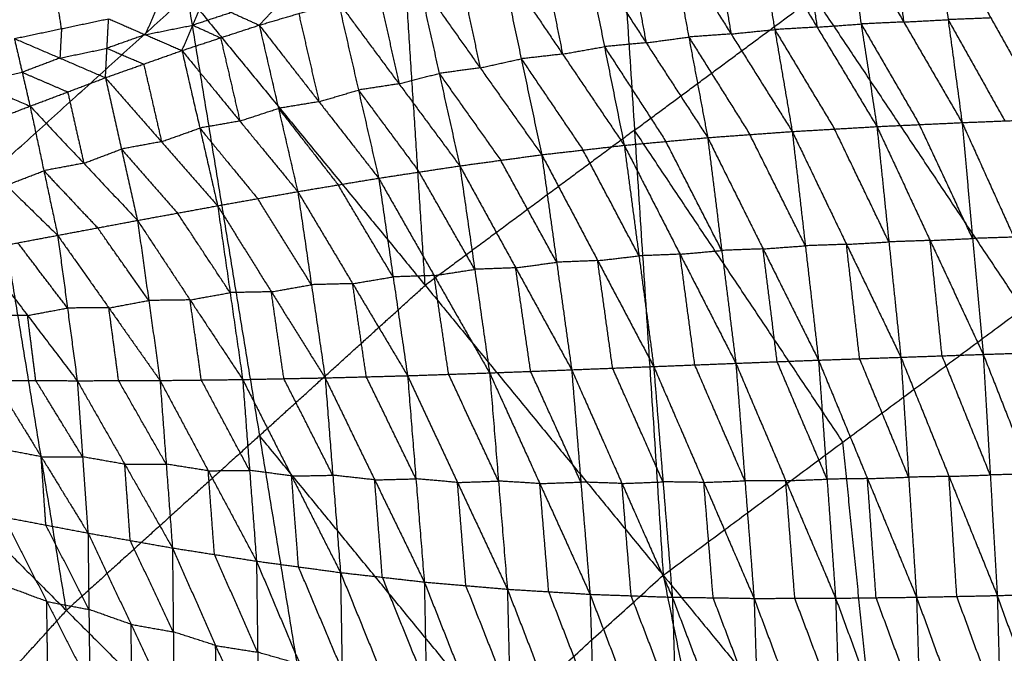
# Model space of a CAD drawing. Header units: millimetres. Extents: x -106 to 110, y -96 to 120.
# Tile 333 of 656: x -37 to -27, y 50 to 57. Entities that reach past the tile are written whole.
import ezdxf

# ---------------------------------------------------------------- set-up
doc = ezdxf.new("R2010")
doc.units = ezdxf.units.MM
doc.header["$MEASUREMENT"] = 0
doc.layers.add('Default', color=7, linetype='Continuous', true_color=0x000000)

msp = doc.modelspace()

# ---------------------------------------------------------------- linework, layer by layer
at = {"layer": 'Default'}
for points in [[(-30.954, 61.003, 3.952), (-30.635, 56.058, 3.907), (-30.316, 51.112, 3.861)], [(-30.954, 61.003, 3.952), (-28.638, 57.538, 3.907), (-26.323, 54.073, 3.861)], [(-32.96, 54.334, 3.907), (-33.119, 56.806, 3.929), (-33.279, 59.279, 3.952)], [(-27.306, 58.431, 0.178), (-27.151, 57.287, -0.789), (-26.996, 56.143, -1.756)], [(-27.306, 58.431, 0.178), (-26.676, 57.306, -0.796), (-26.046, 56.181, -1.769)], [(-29.271, 58.309, 0.192), (-29.077, 57.177, -0.759), (-28.883, 56.044, -1.71)], [(-29.271, 58.309, 0.192), (-28.606, 57.204, -0.772), (-27.942, 56.099, -1.737)], [(-28.781, 58.344, 0.188), (-28.694, 57.774, -0.292), (-28.606, 57.204, -0.772)], [(-28.292, 58.379, 0.185), (-28.117, 57.239, -0.776), (-27.942, 56.099, -1.737)], [(-28.292, 58.379, 0.185), (-27.644, 57.261, -0.786), (-26.996, 56.143, -1.756)], [(-27.799, 58.405, 0.181), (-27.722, 57.833, -0.302), (-27.644, 57.261, -0.786)], [(-30.241, 58.213, 0.199), (-30.032, 57.094, -0.738), (-29.822, 55.976, -1.675)], [(-30.241, 58.213, 0.199), (-29.562, 57.128, -0.755), (-28.883, 56.044, -1.71)], [(-29.756, 58.261, 0.196), (-29.659, 57.695, -0.28), (-29.562, 57.128, -0.755)], [(-31.189, 58.084, 0.207), (-30.969, 56.987, -0.711), (-30.749, 55.891, -1.629)], [(-31.189, 58.084, 0.207), (-30.506, 57.03, -0.734), (-29.822, 55.976, -1.675)], [(-30.715, 58.148, 0.203), (-30.61, 57.589, -0.265), (-30.506, 57.03, -0.734)], [(-31.654, 58.001, 0.211), (-31.544, 57.453, -0.248), (-31.434, 56.904, -0.707)], [(-32.119, 57.918, 0.214), (-31.893, 56.852, -0.677), (-31.666, 55.786, -1.569)], [(-32.119, 57.918, 0.214), (-31.434, 56.904, -0.707), (-30.749, 55.891, -1.629)], [(-32.576, 57.817, 0.218), (-32.463, 57.284, -0.228), (-32.35, 56.751, -0.674)], [(-34.804, 57.226, 0.236), (-34.58, 57.465, 0.068), (-34.356, 57.704, -0.101)], [(-33.033, 57.717, 0.221), (-32.805, 56.69, -0.637), (-32.576, 55.662, -1.495)], [(-33.033, 57.717, 0.221), (-32.35, 56.751, -0.674), (-31.666, 55.786, -1.569)], [(-39.893, 53.667, 3.952), (-37.748, 55.611, 3.952), (-35.603, 57.555, 3.952)], [(-37, 57.187, -0.343), (-37.035, 57.412, -0.458), (-37.069, 57.638, -0.573)], [(-35.603, 57.555, 3.952), (-34.801, 52.664, 3.907), (-33.999, 47.774, 3.861)], [(-35.603, 57.555, 3.952), (-32.96, 54.334, 3.907), (-30.316, 51.112, 3.861)], [(-33.48, 57.601, 0.225), (-33.365, 57.087, -0.204), (-33.251, 56.574, -0.633)], [(-30.635, 56.058, 3.907), (-29.637, 56.798, 3.907), (-28.638, 57.538, 3.907)], [(-35.662, 56.944, 0.243), (-35.541, 57.226, 0.025), (-35.42, 57.507, -0.194)], [(-35.42, 57.507, -0.194), (-35.112, 57.366, 0.021), (-34.804, 57.226, 0.236)], [(-34.804, 57.226, 0.236), (-34.365, 57.355, 0.232), (-33.926, 57.485, 0.229)], [(-33.926, 57.485, 0.229), (-33.702, 56.505, -0.589), (-33.477, 55.525, -1.408)], [(-33.926, 57.485, 0.229), (-33.251, 56.574, -0.633), (-32.576, 55.662, -1.495)], [(-35.949, 57.402, -0.243), (-36.009, 57.261, -0.134), (-36.07, 57.12, -0.025)], [(-35.112, 57.366, 0.021), (-35.327, 57.296, 0.023), (-35.541, 57.226, 0.025)], [(-34.365, 57.355, 0.232), (-34.253, 56.865, -0.177), (-34.14, 56.375, -0.586)], [(-37.524, 57.077, -0.394), (-37, 57.187, -0.343), (-36.477, 57.297, -0.293)], [(-36.512, 56.642, 0.25), (-36.495, 56.969, -0.021), (-36.477, 57.297, -0.293)], [(-36.477, 57.297, -0.293), (-36.07, 57.12, -0.025), (-35.662, 56.944, 0.243)], [(-36.07, 57.12, -0.025), (-35.806, 57.173, 0), (-35.541, 57.226, 0.025)], [(-35.662, 56.944, 0.243), (-35.233, 57.085, 0.239), (-34.804, 57.226, 0.236)], [(-35.541, 57.226, 0.025), (-35.387, 57.155, 0.132), (-35.233, 57.085, 0.239)], [(-34.804, 57.226, 0.236), (-34.59, 56.301, -0.536), (-34.376, 55.376, -1.307)], [(-34.804, 57.226, 0.236), (-34.14, 56.375, -0.586), (-33.477, 55.525, -1.408)], [(-28.606, 57.204, -0.772), (-28.362, 57.221, -0.774), (-28.117, 57.239, -0.776)], [(-27.644, 57.261, -0.786), (-27.881, 57.25, -0.781), (-28.117, 57.239, -0.776)], [(-28.117, 57.239, -0.776), (-27.793, 56.68, -1.261), (-27.469, 56.121, -1.747)], [(-27.644, 57.261, -0.786), (-27.398, 57.274, -0.787), (-27.151, 57.287, -0.789)], [(-26.676, 57.306, -0.796), (-26.914, 57.296, -0.792), (-27.151, 57.287, -0.789)], [(-27.151, 57.287, -0.789), (-26.836, 56.724, -1.276), (-26.521, 56.162, -1.763)], [(-37, 57.187, -0.343), (-37.009, 57.023, -0.208), (-37.018, 56.86, -0.072)], [(-36.07, 57.12, -0.025), (-36.282, 57.045, -0.023), (-36.495, 56.969, -0.021)], [(-29.562, 57.128, -0.755), (-29.797, 57.111, -0.747), (-30.032, 57.094, -0.738)], [(-29.562, 57.128, -0.755), (-29.32, 57.153, -0.757), (-29.077, 57.177, -0.759)], [(-28.606, 57.204, -0.772), (-28.842, 57.19, -0.766), (-29.077, 57.177, -0.759)], [(-29.077, 57.177, -0.759), (-28.745, 56.624, -1.241), (-28.412, 56.071, -1.724)], [(-37.524, 57.077, -0.394), (-37.437, 56.702, -0.068), (-37.35, 56.326, 0.258)], [(-37.524, 57.077, -0.394), (-37.018, 56.86, -0.072), (-36.512, 56.642, 0.25)], [(-35.233, 57.085, 0.239), (-35.126, 56.623, -0.146), (-35.019, 56.16, -0.532)], [(-31.434, 56.904, -0.707), (-31.201, 56.946, -0.709), (-30.969, 56.987, -0.711)], [(-30.506, 57.03, -0.734), (-30.737, 57.009, -0.722), (-30.969, 56.987, -0.711)], [(-30.969, 56.987, -0.711), (-30.627, 56.46, -1.181), (-30.286, 55.933, -1.652)], [(-30.506, 57.03, -0.734), (-30.269, 57.062, -0.736), (-30.032, 57.094, -0.738)], [(-30.032, 57.094, -0.738), (-29.692, 56.552, -1.215), (-29.353, 56.01, -1.693)], [(-37.018, 56.86, -0.072), (-36.756, 56.915, -0.047), (-36.495, 56.969, -0.021)], [(-36.512, 56.642, 0.25), (-36.087, 56.793, 0.247), (-35.662, 56.944, 0.243)], [(-36.495, 56.969, -0.021), (-36.291, 56.881, 0.113), (-36.087, 56.793, 0.247)], [(-35.662, 56.944, 0.243), (-35.464, 56.082, -0.477), (-35.266, 55.219, -1.197)], [(-35.662, 56.944, 0.243), (-35.019, 56.16, -0.532), (-34.376, 55.376, -1.307)], [(-31.434, 56.904, -0.707), (-31.663, 56.878, -0.692), (-31.893, 56.852, -0.677)], [(-38.573, 56.852, -0.493), (-37.962, 56.589, -0.118), (-37.35, 56.326, 0.258)], [(-37.018, 56.86, -0.072), (-37.228, 56.781, -0.07), (-37.437, 56.702, -0.068)], [(-36.087, 56.793, 0.247), (-35.988, 56.362, -0.114), (-35.889, 55.931, -0.474)], [(-32.35, 56.751, -0.674), (-32.121, 56.802, -0.676), (-31.893, 56.852, -0.677)], [(-31.893, 56.852, -0.677), (-31.55, 56.345, -1.138), (-31.207, 55.838, -1.599)], [(-37.962, 56.589, -0.118), (-37.699, 56.645, -0.093), (-37.437, 56.702, -0.068)], [(-37.437, 56.702, -0.068), (-37.184, 56.593, 0.093), (-36.931, 56.484, 0.254)], [(-33.251, 56.574, -0.633), (-33.028, 56.632, -0.635), (-32.805, 56.69, -0.637)], [(-32.35, 56.751, -0.674), (-32.577, 56.72, -0.655), (-32.805, 56.69, -0.637)], [(-32.805, 56.69, -0.637), (-32.463, 56.207, -1.085), (-32.121, 55.724, -1.532)], [(-37.35, 56.326, 0.258), (-36.931, 56.484, 0.254), (-36.512, 56.642, 0.25)], [(-36.512, 56.642, 0.25), (-36.334, 55.849, -0.415), (-36.156, 55.056, -1.08)], [(-36.512, 56.642, 0.25), (-35.889, 55.931, -0.474), (-35.266, 55.219, -1.197)], [(-33.251, 56.574, -0.633), (-33.476, 56.539, -0.611), (-33.702, 56.505, -0.589)], [(-36.931, 56.484, 0.254), (-36.842, 56.088, -0.079), (-36.753, 55.691, -0.411)], [(-34.14, 56.375, -0.586), (-33.921, 56.44, -0.588), (-33.702, 56.505, -0.589)], [(-33.702, 56.505, -0.589), (-33.364, 56.049, -1.02), (-33.027, 55.594, -1.451)], [(-34.14, 56.375, -0.586), (-34.365, 56.338, -0.561), (-34.59, 56.301, -0.536)], [(-38.181, 56.002, 0.265), (-37.766, 56.164, 0.261), (-37.35, 56.326, 0.258)], [(-37.35, 56.326, 0.258), (-37.196, 55.608, -0.35), (-37.043, 54.89, -0.957)], [(-37.35, 56.326, 0.258), (-36.753, 55.691, -0.411), (-36.156, 55.056, -1.08)], [(-35.019, 56.16, -0.532), (-34.804, 56.231, -0.534), (-34.59, 56.301, -0.536)], [(-34.59, 56.301, -0.536), (-34.258, 55.876, -0.947), (-33.927, 55.451, -1.358)], [(-35.019, 56.16, -0.532), (-35.242, 56.121, -0.505), (-35.464, 56.082, -0.477)], [(-27.942, 56.099, -1.737), (-27.469, 56.121, -1.747), (-26.996, 56.143, -1.756)], [(-26.879, 54.855, -2.277), (-27.174, 55.488, -2.012), (-27.469, 56.121, -1.747)], [(-26.996, 56.143, -1.756), (-26.521, 56.162, -1.763), (-26.046, 56.181, -1.769)], [(-26.996, 56.143, -1.756), (-26.879, 54.855, -2.277), (-26.761, 53.567, -2.798)], [(-26.996, 56.143, -1.756), (-26.421, 54.87, -2.283), (-25.846, 53.597, -2.81)], [(-35.889, 55.931, -0.474), (-35.677, 56.006, -0.475), (-35.464, 56.082, -0.477)], [(-35.464, 56.082, -0.477), (-35.143, 55.69, -0.865), (-34.821, 55.298, -1.252)], [(-30.635, 56.058, 3.907), (-31.797, 55.196, 3.907), (-32.96, 54.334, 3.907)], [(-28.32, 52.593, 3.861), (-29.477, 54.325, 3.884), (-30.635, 56.058, 3.907)], [(-29.822, 55.976, -1.675), (-29.353, 56.01, -1.693), (-28.883, 56.044, -1.71)], [(-28.737, 54.774, -2.227), (-29.045, 55.392, -1.96), (-29.353, 56.01, -1.693)], [(-28.883, 56.044, -1.71), (-28.412, 56.071, -1.724), (-27.942, 56.099, -1.737)], [(-28.883, 56.044, -1.71), (-28.737, 54.774, -2.227), (-28.591, 53.503, -2.744)], [(-28.883, 56.044, -1.71), (-28.28, 54.79, -2.243), (-27.676, 53.535, -2.777)], [(-27.809, 54.817, -2.257), (-28.111, 55.444, -1.99), (-28.412, 56.071, -1.724)], [(-27.942, 56.099, -1.737), (-27.809, 54.817, -2.257), (-27.676, 53.535, -2.777)], [(-27.942, 56.099, -1.737), (-27.351, 54.833, -2.267), (-26.761, 53.567, -2.798)], [(-38.181, 56.002, 0.265), (-37.612, 55.446, -0.346), (-37.043, 54.89, -0.957)], [(-35.889, 55.931, -0.474), (-36.112, 55.89, -0.444), (-36.334, 55.849, -0.415)], [(-30.749, 55.891, -1.629), (-30.286, 55.933, -1.652), (-29.822, 55.976, -1.675)], [(-29.666, 54.722, -2.187), (-29.976, 55.328, -1.919), (-30.286, 55.933, -1.652)], [(-29.822, 55.976, -1.675), (-29.666, 54.722, -2.187), (-29.509, 53.468, -2.699)], [(-29.822, 55.976, -1.675), (-29.207, 54.739, -2.21), (-28.591, 53.503, -2.744)], [(-36.753, 55.691, -0.411), (-36.543, 55.77, -0.413), (-36.334, 55.849, -0.415)], [(-36.334, 55.849, -0.415), (-36.023, 55.493, -0.777), (-35.711, 55.137, -1.139)], [(-32.576, 55.662, -1.495), (-32.121, 55.724, -1.532), (-31.666, 55.786, -1.569)], [(-31.666, 55.786, -1.569), (-31.207, 55.838, -1.599), (-30.749, 55.891, -1.629)], [(-31.666, 55.786, -1.569), (-31.5, 54.591, -2.061), (-31.333, 53.396, -2.552)], [(-31.666, 55.786, -1.569), (-31.044, 54.609, -2.102), (-30.422, 53.432, -2.636)], [(-30.585, 54.662, -2.132), (-30.896, 55.25, -1.866), (-31.207, 55.838, -1.599)], [(-30.749, 55.891, -1.629), (-30.585, 54.662, -2.132), (-30.422, 53.432, -2.636)], [(-30.749, 55.891, -1.629), (-30.129, 54.68, -2.164), (-29.509, 53.468, -2.699)], [(-36.753, 55.691, -0.411), (-36.975, 55.65, -0.38), (-37.196, 55.608, -0.35)], [(-31.5, 54.591, -2.061), (-31.81, 55.157, -1.796), (-32.121, 55.724, -1.532)], [(-36.946, 50.721, 3.907), (-37.347, 53.166, 3.929), (-37.748, 55.611, 3.952)], [(-37.612, 55.446, -0.346), (-37.404, 55.527, -0.348), (-37.196, 55.608, -0.35)], [(-37.196, 55.608, -0.35), (-36.898, 55.29, -0.684), (-36.599, 54.973, -1.018)], [(-33.477, 55.525, -1.408), (-33.027, 55.594, -1.451), (-32.576, 55.662, -1.495)], [(-32.41, 54.512, -1.97), (-32.719, 55.053, -1.711), (-33.027, 55.594, -1.451)], [(-32.576, 55.662, -1.495), (-32.41, 54.512, -1.97), (-32.245, 53.361, -2.446)], [(-32.576, 55.662, -1.495), (-31.955, 54.529, -2.024), (-31.333, 53.396, -2.552)], [(-34.376, 55.376, -1.307), (-33.927, 55.451, -1.358), (-33.477, 55.525, -1.408)], [(-33.477, 55.525, -1.408), (-33.317, 54.428, -1.862), (-33.156, 53.33, -2.317)], [(-33.477, 55.525, -1.408), (-32.861, 54.443, -1.927), (-32.245, 53.361, -2.446)], [(-35.266, 55.219, -1.197), (-34.821, 55.298, -1.252), (-34.376, 55.376, -1.307)], [(-34.376, 55.376, -1.307), (-34.224, 54.341, -1.738), (-34.072, 53.306, -2.169)], [(-34.376, 55.376, -1.307), (-33.766, 54.353, -1.812), (-33.156, 53.33, -2.317)], [(-33.317, 54.428, -1.862), (-33.622, 54.939, -1.61), (-33.927, 55.451, -1.358)], [(-34.224, 54.341, -1.738), (-34.523, 54.819, -1.495), (-34.821, 55.298, -1.252)], [(-36.156, 55.056, -1.08), (-35.711, 55.137, -1.139), (-35.266, 55.219, -1.197)], [(-35.127, 54.253, -1.601), (-35.419, 54.695, -1.37), (-35.711, 55.137, -1.139)], [(-35.266, 55.219, -1.197), (-35.127, 54.253, -1.601), (-34.988, 53.288, -2.005)], [(-35.266, 55.219, -1.197), (-34.669, 54.262, -1.683), (-34.072, 53.306, -2.169)], [(-37.043, 54.89, -0.957), (-36.599, 54.973, -1.018), (-36.156, 55.056, -1.08)], [(-36.156, 55.056, -1.08), (-36.031, 54.166, -1.454), (-35.906, 53.277, -1.829)], [(-36.156, 55.056, -1.08), (-35.572, 54.172, -1.542), (-34.988, 53.288, -2.005)], [(-36.031, 54.166, -1.454), (-36.315, 54.57, -1.236), (-36.599, 54.973, -1.018)], [(-37.927, 54.724, -0.832), (-37.485, 54.807, -0.895), (-37.043, 54.89, -0.957)], [(-36.934, 54.082, -1.301), (-37.21, 54.444, -1.098), (-37.485, 54.807, -0.895)], [(-37.043, 54.89, -0.957), (-36.934, 54.082, -1.301), (-36.826, 53.274, -1.644)], [(-37.043, 54.89, -0.957), (-36.474, 54.083, -1.393), (-35.906, 53.277, -1.829)], [(-28.28, 54.79, -2.243), (-28.044, 54.803, -2.25), (-27.809, 54.817, -2.257)], [(-27.351, 54.833, -2.267), (-27.58, 54.825, -2.262), (-27.809, 54.817, -2.257)], [(-27.351, 54.833, -2.267), (-27.115, 54.844, -2.272), (-26.879, 54.855, -2.277)], [(-27.218, 53.551, -2.787), (-27.285, 54.192, -2.527), (-27.351, 54.833, -2.267)], [(-26.421, 54.87, -2.283), (-26.65, 54.862, -2.28), (-26.879, 54.855, -2.277)], [(-37.927, 54.724, -0.832), (-37.377, 53.999, -1.238), (-36.826, 53.274, -1.644)], [(-30.129, 54.68, -2.164), (-29.897, 54.701, -2.175), (-29.666, 54.722, -2.187)], [(-29.207, 54.739, -2.21), (-29.436, 54.731, -2.198), (-29.666, 54.722, -2.187)], [(-29.207, 54.739, -2.21), (-28.972, 54.757, -2.218), (-28.737, 54.774, -2.227)], [(-29.05, 53.486, -2.722), (-29.128, 54.112, -2.466), (-29.207, 54.739, -2.21)], [(-28.28, 54.79, -2.243), (-28.509, 54.782, -2.235), (-28.737, 54.774, -2.227)], [(-28.134, 53.519, -2.76), (-28.207, 54.154, -2.502), (-28.28, 54.79, -2.243)], [(-31.955, 54.529, -2.024), (-31.727, 54.56, -2.042), (-31.5, 54.591, -2.061)], [(-31.044, 54.609, -2.102), (-31.272, 54.6, -2.081), (-31.5, 54.591, -2.061)], [(-31.044, 54.609, -2.102), (-30.815, 54.635, -2.117), (-30.585, 54.662, -2.132)], [(-30.878, 53.414, -2.594), (-30.961, 54.012, -2.348), (-31.044, 54.609, -2.102)], [(-30.129, 54.68, -2.164), (-30.357, 54.671, -2.148), (-30.585, 54.662, -2.132)], [(-29.965, 53.45, -2.667), (-30.047, 54.065, -2.415), (-30.129, 54.68, -2.164)], [(-32.861, 54.443, -1.927), (-32.636, 54.477, -1.949), (-32.41, 54.512, -1.97)], [(-31.955, 54.529, -2.024), (-32.183, 54.52, -1.997), (-32.41, 54.512, -1.97)], [(-31.789, 53.378, -2.499), (-31.872, 53.954, -2.261), (-31.955, 54.529, -2.024)], [(-33.766, 54.353, -1.812), (-33.541, 54.391, -1.837), (-33.317, 54.428, -1.862)], [(-32.861, 54.443, -1.927), (-33.089, 54.435, -1.895), (-33.317, 54.428, -1.862)], [(-32.7, 53.346, -2.381), (-32.781, 53.894, -2.154), (-32.861, 54.443, -1.927)], [(-35.572, 54.172, -1.542), (-35.35, 54.213, -1.572), (-35.127, 54.253, -1.601)], [(-34.669, 54.262, -1.683), (-34.898, 54.258, -1.642), (-35.127, 54.253, -1.601)], [(-34.801, 52.664, 3.907), (-33.881, 53.499, 3.907), (-32.96, 54.334, 3.907)], [(-34.669, 54.262, -1.683), (-34.447, 54.302, -1.711), (-34.224, 54.341, -1.738)], [(-34.53, 53.297, -2.087), (-34.6, 53.78, -1.885), (-34.669, 54.262, -1.683)], [(-33.766, 54.353, -1.812), (-33.995, 54.347, -1.775), (-34.224, 54.341, -1.738)], [(-33.614, 53.318, -2.243), (-33.69, 53.836, -2.028), (-33.766, 54.353, -1.812)], [(-36.474, 54.083, -1.393), (-36.253, 54.125, -1.424), (-36.031, 54.166, -1.454)], [(-35.572, 54.172, -1.542), (-35.801, 54.169, -1.498), (-36.031, 54.166, -1.454)], [(-35.447, 53.282, -1.917), (-35.509, 53.727, -1.73), (-35.572, 54.172, -1.542)], [(-37.377, 53.999, -1.238), (-37.156, 54.041, -1.269), (-36.934, 54.082, -1.301)], [(-36.474, 54.083, -1.393), (-36.704, 54.083, -1.347), (-36.934, 54.082, -1.301)], [(-36.366, 53.276, -1.736), (-36.42, 53.68, -1.565), (-36.474, 54.083, -1.393)], [(-30.316, 51.112, 3.861), (-28.32, 52.593, 3.861), (-26.323, 54.073, 3.861)], [(-37.377, 53.999, -1.238), (-37.607, 54, -1.191), (-37.837, 54.001, -1.144)], [(-37.286, 53.277, -1.55), (-37.332, 53.638, -1.394), (-37.377, 53.999, -1.238)], [(-39.893, 53.667, 3.952), (-38.615, 48.879, 3.907), (-37.338, 44.091, 3.861)], [(-39.893, 53.667, 3.952), (-36.946, 50.721, 3.907), (-33.999, 47.774, 3.861)], [(-26.761, 53.567, -2.798), (-26.303, 53.582, -2.804), (-25.846, 53.597, -2.81)], [(-29.509, 53.468, -2.699), (-29.05, 53.486, -2.722), (-28.591, 53.503, -2.744)], [(-28.591, 53.503, -2.744), (-28.134, 53.519, -2.76), (-27.676, 53.535, -2.777)], [(-28.591, 53.503, -2.744), (-28.496, 52.18, -2.878), (-28.401, 50.857, -3.012)], [(-28.591, 53.503, -2.744), (-28.047, 52.186, -2.893), (-27.502, 50.868, -3.043)], [(-27.589, 52.202, -2.91), (-27.861, 52.86, -2.835), (-28.134, 53.519, -2.76)], [(-27.676, 53.535, -2.777), (-27.218, 53.551, -2.787), (-26.761, 53.567, -2.798)], [(-27.676, 53.535, -2.777), (-27.589, 52.202, -2.91), (-27.502, 50.868, -3.043)], [(-27.676, 53.535, -2.777), (-27.141, 52.211, -2.919), (-26.605, 50.887, -3.061)], [(-26.683, 52.227, -2.929), (-26.951, 52.889, -2.858), (-27.218, 53.551, -2.787)], [(-26.761, 53.567, -2.798), (-26.683, 52.227, -2.929), (-26.605, 50.887, -3.061)], [(-26.761, 53.567, -2.798), (-26.237, 52.238, -2.934), (-25.713, 50.909, -3.07)], [(-32.245, 53.361, -2.446), (-31.789, 53.378, -2.499), (-31.333, 53.396, -2.552)], [(-31.231, 52.148, -2.683), (-31.51, 52.763, -2.591), (-31.789, 53.378, -2.499)], [(-31.333, 53.396, -2.552), (-30.878, 53.414, -2.594), (-30.422, 53.432, -2.636)], [(-31.333, 53.396, -2.552), (-31.231, 52.148, -2.683), (-31.129, 50.901, -2.815)], [(-31.333, 53.396, -2.552), (-30.774, 52.132, -2.727), (-30.215, 50.868, -2.902)], [(-30.318, 52.15, -2.769), (-30.598, 52.782, -2.682), (-30.878, 53.414, -2.594)], [(-30.422, 53.432, -2.636), (-29.965, 53.45, -2.667), (-29.509, 53.468, -2.699)], [(-30.422, 53.432, -2.636), (-30.318, 52.15, -2.769), (-30.215, 50.868, -2.902)], [(-30.422, 53.432, -2.636), (-29.864, 52.144, -2.801), (-29.307, 50.855, -2.967)], [(-29.408, 52.162, -2.833), (-29.687, 52.806, -2.75), (-29.965, 53.45, -2.667)], [(-29.509, 53.468, -2.699), (-29.408, 52.162, -2.833), (-29.307, 50.855, -2.967)], [(-29.509, 53.468, -2.699), (-28.955, 52.163, -2.855), (-28.401, 50.857, -3.012)], [(-28.496, 52.18, -2.878), (-28.773, 52.833, -2.8), (-29.05, 53.486, -2.722)], [(-37.746, 53.279, -1.456), (-37.286, 53.277, -1.55), (-36.826, 53.274, -1.644)], [(-37.746, 53.279, -1.456), (-37.226, 52.43, -1.645), (-36.706, 51.581, -1.834)], [(-36.766, 52.428, -1.739), (-37.026, 52.852, -1.645), (-37.286, 53.277, -1.55)], [(-36.826, 53.274, -1.644), (-36.366, 53.276, -1.736), (-35.906, 53.277, -1.829)], [(-36.826, 53.274, -1.644), (-36.766, 52.428, -1.739), (-36.706, 51.581, -1.834)], [(-36.826, 53.274, -1.644), (-36.297, 52.345, -1.84), (-35.768, 51.416, -2.035)], [(-35.837, 52.347, -1.932), (-36.102, 52.811, -1.834), (-36.366, 53.276, -1.736)], [(-35.906, 53.277, -1.829), (-35.447, 53.282, -1.917), (-34.988, 53.288, -2.005)], [(-35.906, 53.277, -1.829), (-35.837, 52.347, -1.932), (-35.768, 51.416, -2.035)], [(-35.906, 53.277, -1.829), (-35.37, 52.273, -2.028), (-34.834, 51.269, -2.227)], [(-34.911, 52.278, -2.116), (-35.179, 52.78, -2.016), (-35.447, 53.282, -1.917)], [(-34.988, 53.288, -2.005), (-34.53, 53.297, -2.087), (-34.072, 53.306, -2.169)], [(-34.988, 53.288, -2.005), (-34.911, 52.278, -2.116), (-34.834, 51.269, -2.227)], [(-34.988, 53.288, -2.005), (-34.444, 52.215, -2.204), (-33.901, 51.142, -2.404)], [(-33.987, 52.224, -2.287), (-34.258, 52.76, -2.187), (-34.53, 53.297, -2.087)], [(-34.072, 53.306, -2.169), (-33.614, 53.318, -2.243), (-33.156, 53.33, -2.317)], [(-34.072, 53.306, -2.169), (-33.987, 52.224, -2.287), (-33.901, 51.142, -2.404)], [(-34.072, 53.306, -2.169), (-33.521, 52.172, -2.367), (-32.97, 51.037, -2.564)], [(-33.063, 52.184, -2.441), (-33.339, 52.751, -2.342), (-33.614, 53.318, -2.243)], [(-33.156, 53.33, -2.317), (-32.7, 53.346, -2.381), (-32.245, 53.361, -2.446)], [(-33.156, 53.33, -2.317), (-33.063, 52.184, -2.441), (-32.97, 51.037, -2.564)], [(-33.156, 53.33, -2.317), (-32.601, 52.143, -2.51), (-32.047, 50.957, -2.702)], [(-32.146, 52.159, -2.574), (-32.423, 52.752, -2.478), (-32.7, 53.346, -2.381)], [(-32.245, 53.361, -2.446), (-32.146, 52.159, -2.574), (-32.047, 50.957, -2.702)], [(-32.245, 53.361, -2.446), (-31.687, 52.131, -2.63), (-31.129, 50.901, -2.815)], [(-34.801, 52.664, 3.907), (-35.874, 51.692, 3.907), (-36.946, 50.721, 3.907)], [(-32.158, 49.443, 3.861), (-33.48, 51.054, 3.884), (-34.801, 52.664, 3.907)], [(-37.226, 52.43, -1.645), (-37.46, 52.474, -1.594), (-37.695, 52.519, -1.543)], [(-27.863, 48.123, 3.835), (-28.091, 50.358, 3.848), (-28.32, 52.593, 3.861)], [(-37.174, 51.67, -1.732), (-37.2, 52.05, -1.689), (-37.226, 52.43, -1.645)], [(-37.226, 52.43, -1.645), (-36.996, 52.429, -1.692), (-36.766, 52.428, -1.739)], [(-36.297, 52.345, -1.84), (-36.532, 52.387, -1.789), (-36.766, 52.428, -1.739)], [(-36.297, 52.345, -1.84), (-36.067, 52.346, -1.886), (-35.837, 52.347, -1.932)], [(-36.237, 51.499, -1.935), (-36.267, 51.922, -1.887), (-36.297, 52.345, -1.84)], [(-35.37, 52.273, -2.028), (-35.604, 52.31, -1.98), (-35.837, 52.347, -1.932)], [(-35.37, 52.273, -2.028), (-35.14, 52.276, -2.072), (-34.911, 52.278, -2.116)], [(-35.301, 51.343, -2.131), (-35.336, 51.808, -2.079), (-35.37, 52.273, -2.028)], [(-34.444, 52.215, -2.204), (-34.678, 52.247, -2.16), (-34.911, 52.278, -2.116)], [(-34.444, 52.215, -2.204), (-34.216, 52.219, -2.246), (-33.987, 52.224, -2.287)], [(-34.367, 51.206, -2.315), (-34.406, 51.71, -2.26), (-34.444, 52.215, -2.204)], [(-33.521, 52.172, -2.367), (-33.754, 52.198, -2.327), (-33.987, 52.224, -2.287)], [(-33.521, 52.172, -2.367), (-33.292, 52.178, -2.404), (-33.063, 52.184, -2.441)], [(-32.601, 52.143, -2.51), (-32.832, 52.164, -2.475), (-33.063, 52.184, -2.441)], [(-28.955, 52.163, -2.855), (-28.726, 52.171, -2.867), (-28.496, 52.18, -2.878)], [(-28.047, 52.186, -2.893), (-28.271, 52.183, -2.886), (-28.496, 52.18, -2.878)], [(-28.047, 52.186, -2.893), (-27.818, 52.194, -2.902), (-27.589, 52.202, -2.91)], [(-27.951, 50.863, -3.027), (-27.999, 51.524, -2.96), (-28.047, 52.186, -2.893)], [(-27.141, 52.211, -2.919), (-27.365, 52.206, -2.914), (-27.589, 52.202, -2.91)], [(-27.141, 52.211, -2.919), (-26.912, 52.219, -2.924), (-26.683, 52.227, -2.929)], [(-27.054, 50.877, -3.052), (-27.097, 51.544, -2.985), (-27.141, 52.211, -2.919)], [(-26.237, 52.238, -2.934), (-26.46, 52.232, -2.931), (-26.683, 52.227, -2.929)], [(-33.436, 51.09, -2.484), (-33.478, 51.631, -2.425), (-33.521, 52.172, -2.367)], [(-32.601, 52.143, -2.51), (-32.374, 52.151, -2.542), (-32.146, 52.159, -2.574)], [(-32.508, 50.997, -2.633), (-32.555, 51.57, -2.571), (-32.601, 52.143, -2.51)], [(-31.687, 52.131, -2.63), (-31.916, 52.145, -2.602), (-32.146, 52.159, -2.574)], [(-31.687, 52.131, -2.63), (-31.459, 52.139, -2.657), (-31.231, 52.148, -2.683)], [(-31.588, 50.929, -2.758), (-31.637, 51.53, -2.694), (-31.687, 52.131, -2.63)], [(-30.774, 52.132, -2.727), (-31.003, 52.14, -2.705), (-31.231, 52.148, -2.683)], [(-30.774, 52.132, -2.727), (-30.546, 52.141, -2.748), (-30.318, 52.15, -2.769)], [(-30.672, 50.884, -2.859), (-30.723, 51.508, -2.793), (-30.774, 52.132, -2.727)], [(-29.864, 52.144, -2.801), (-30.091, 52.147, -2.785), (-30.318, 52.15, -2.769)], [(-29.864, 52.144, -2.801), (-29.636, 52.153, -2.817), (-29.408, 52.162, -2.833)], [(-29.761, 50.862, -2.935), (-29.813, 51.503, -2.868), (-29.864, 52.144, -2.801)], [(-28.955, 52.163, -2.855), (-29.181, 52.162, -2.844), (-29.408, 52.162, -2.833)], [(-28.854, 50.856, -2.99), (-28.904, 51.509, -2.922), (-28.955, 52.163, -2.855)], [(-37.643, 51.759, -1.63), (-37.174, 51.67, -1.732), (-36.706, 51.581, -1.834)], [(-37.643, 51.759, -1.63), (-37.164, 50.821, -1.636), (-36.686, 49.883, -1.643)], [(-36.696, 50.732, -1.739), (-36.935, 51.201, -1.735), (-37.174, 51.67, -1.732)], [(-36.706, 51.581, -1.834), (-36.696, 50.732, -1.739), (-36.686, 49.883, -1.643)], [(-36.706, 51.581, -1.834), (-36.237, 51.499, -1.935), (-35.768, 51.416, -2.035)], [(-36.706, 51.581, -1.834), (-36.227, 50.566, -1.83), (-35.748, 49.551, -1.825)], [(-35.758, 50.483, -1.93), (-35.998, 50.991, -1.932), (-36.237, 51.499, -1.935)], [(-35.768, 51.416, -2.035), (-35.758, 50.483, -1.93), (-35.748, 49.551, -1.825)], [(-35.768, 51.416, -2.035), (-35.301, 51.343, -2.131), (-34.834, 51.269, -2.227)], [(-35.768, 51.416, -2.035), (-35.288, 50.331, -2.017), (-34.808, 49.245, -1.998)], [(-34.821, 50.257, -2.112), (-35.061, 50.8, -2.122), (-35.301, 51.343, -2.131)], [(-34.834, 51.269, -2.227), (-34.821, 50.257, -2.112), (-34.808, 49.245, -1.998)], [(-34.834, 51.269, -2.227), (-34.367, 51.206, -2.315), (-33.901, 51.142, -2.404)], [(-34.834, 51.269, -2.227), (-34.35, 50.12, -2.193), (-33.866, 48.971, -2.159)], [(-33.883, 50.057, -2.282), (-34.125, 50.631, -2.298), (-34.367, 51.206, -2.315)], [(-33.999, 47.774, 3.861), (-32.158, 49.443, 3.861), (-30.316, 51.112, 3.861)], [(-33.901, 51.142, -2.404), (-33.883, 50.057, -2.282), (-33.866, 48.971, -2.159)], [(-33.901, 51.142, -2.404), (-33.436, 51.09, -2.484), (-32.97, 51.037, -2.564)], [(-33.901, 51.142, -2.404), (-33.413, 49.939, -2.354), (-32.924, 48.736, -2.304)], [(-32.947, 49.887, -2.434), (-33.191, 50.488, -2.459), (-33.436, 51.09, -2.484)], [(-30.316, 51.112, 3.861), (-29.423, 46.709, 3.835), (-28.531, 42.305, 3.809)], [(-30.316, 51.112, 3.861), (-27.863, 48.123, 3.835), (-25.41, 45.134, 3.809)], [(-37.164, 50.821, -1.636), (-37.398, 50.908, -1.59), (-37.631, 50.995, -1.544)], [(-32.97, 51.037, -2.564), (-32.947, 49.887, -2.434), (-32.924, 48.736, -2.304)], [(-32.97, 51.037, -2.564), (-32.508, 50.997, -2.633), (-32.047, 50.957, -2.702)], [(-32.97, 51.037, -2.564), (-32.478, 49.79, -2.497), (-31.987, 48.543, -2.429)], [(-32.017, 49.75, -2.566), (-32.263, 50.373, -2.599), (-32.508, 50.997, -2.633)], [(-32.047, 50.957, -2.702), (-32.017, 49.75, -2.566), (-31.987, 48.543, -2.429)], [(-32.047, 50.957, -2.702), (-31.588, 50.929, -2.758), (-31.129, 50.901, -2.815)], [(-32.047, 50.957, -2.702), (-31.551, 49.677, -2.617), (-31.056, 48.397, -2.532)], [(-31.092, 49.649, -2.674), (-31.34, 50.289, -2.716), (-31.588, 50.929, -2.758)], [(-31.129, 50.901, -2.815), (-31.092, 49.649, -2.674), (-31.056, 48.397, -2.532)], [(-31.129, 50.901, -2.815), (-30.672, 50.884, -2.859), (-30.215, 50.868, -2.902)], [(-31.129, 50.901, -2.815), (-30.631, 49.599, -2.714), (-30.133, 48.298, -2.613)], [(-30.174, 49.583, -2.758), (-30.423, 50.234, -2.808), (-30.672, 50.884, -2.859)], [(-30.215, 50.868, -2.902), (-30.174, 49.583, -2.758), (-30.133, 48.298, -2.613)], [(-30.215, 50.868, -2.902), (-29.761, 50.862, -2.935), (-29.307, 50.855, -2.967)], [(-30.215, 50.868, -2.902), (-29.718, 49.554, -2.787), (-29.221, 48.24, -2.672)], [(-29.264, 49.548, -2.82), (-29.513, 50.205, -2.877), (-29.761, 50.862, -2.935)], [(-28.401, 50.857, -3.012), (-27.951, 50.863, -3.027), (-27.502, 50.868, -3.043)], [(-27.462, 49.536, -2.893), (-27.707, 50.199, -2.96), (-27.951, 50.863, -3.027)], [(-27.502, 50.868, -3.043), (-27.054, 50.877, -3.052), (-26.605, 50.887, -3.061)], [(-27.502, 50.868, -3.043), (-27.462, 49.536, -2.893), (-27.422, 48.204, -2.744)], [(-27.502, 50.868, -3.043), (-27.017, 49.54, -2.902), (-26.532, 48.211, -2.762)], [(-26.569, 49.549, -2.912), (-26.811, 50.213, -2.982), (-27.054, 50.877, -3.052)], [(-26.605, 50.887, -3.061), (-26.159, 50.898, -3.065), (-25.713, 50.909, -3.07)], [(-26.605, 50.887, -3.061), (-26.569, 49.549, -2.912), (-26.532, 48.211, -2.762)], [(-26.605, 50.887, -3.061), (-26.128, 49.557, -2.916), (-25.65, 48.227, -2.772)], [(-37.153, 50.057, -1.55), (-37.159, 50.439, -1.593), (-37.164, 50.821, -1.636)], [(-37.164, 50.821, -1.636), (-36.93, 50.776, -1.688), (-36.696, 50.732, -1.739)], [(-29.307, 50.855, -2.967), (-28.854, 50.856, -2.99), (-28.401, 50.857, -3.012)], [(-29.307, 50.855, -2.967), (-29.264, 49.548, -2.82), (-29.221, 48.24, -2.672)], [(-29.307, 50.855, -2.967), (-28.812, 49.533, -2.841), (-28.316, 48.211, -2.715)], [(-28.359, 49.534, -2.864), (-28.606, 50.195, -2.927), (-28.854, 50.856, -2.99)], [(-28.401, 50.857, -3.012), (-28.359, 49.534, -2.864), (-28.316, 48.211, -2.715)], [(-28.401, 50.857, -3.012), (-27.912, 49.53, -2.878), (-27.422, 48.204, -2.744)], [(-38.615, 48.879, 3.907), (-37.781, 49.8, 3.907), (-36.946, 50.721, 3.907)], [(-36.227, 50.566, -1.83), (-36.462, 50.649, -1.784), (-36.696, 50.732, -1.739)], [(-36.217, 49.717, -1.734), (-36.222, 50.141, -1.782), (-36.227, 50.566, -1.83)], [(-36.227, 50.566, -1.83), (-35.992, 50.525, -1.88), (-35.758, 50.483, -1.93)], [(-35.288, 50.331, -2.017), (-35.523, 50.407, -1.973), (-35.758, 50.483, -1.93)], [(-35.278, 49.398, -1.911), (-35.283, 49.864, -1.964), (-35.288, 50.331, -2.017)], [(-35.288, 50.331, -2.017), (-35.055, 50.294, -2.064), (-34.821, 50.257, -2.112)], [(-34.35, 50.12, -2.193), (-34.585, 50.189, -2.152), (-34.821, 50.257, -2.112)]]:
    msp.add_open_spline(points, degree=2, dxfattribs=at)

doc.saveas('drawing.dxf')
